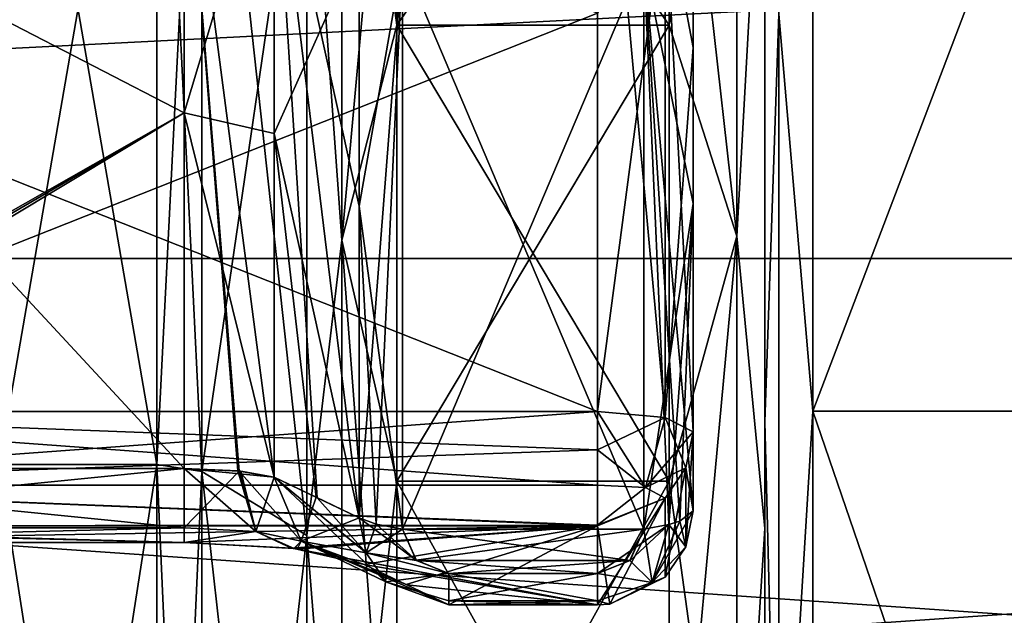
# Model space of a CAD drawing. Header units: millimetres. Extents: x -122 to 122, y -98 to 94.
# Tile 282 of 533: x -21 to 0, y 7 to 20. Entities that reach past the tile are written whole.
import ezdxf

# ---------------------------------------------------------------- set-up
doc = ezdxf.new("R2010")
doc.units = ezdxf.units.MM
doc.header["$LTSCALE"] = 26.699852
for name, color, linetype in [('1000', 7, 'CONTINUOUS'), ('1001', 7, 'CONTINUOUS'), ('1002', 7, 'CONTINUOUS'), ('2348', 7, 'CONTINUOUS'), ('2349', 7, 'CONTINUOUS'), ('2350', 7, 'CONTINUOUS'), ('2351', 7, 'CONTINUOUS'), ('2353', 7, 'CONTINUOUS'), ('2365', 7, 'CONTINUOUS'), ('2488', 7, 'CONTINUOUS'), ('2489', 7, 'CONTINUOUS'), ('2490', 7, 'CONTINUOUS'), ('2491', 7, 'CONTINUOUS'), ('2503', 7, 'CONTINUOUS'), ('2504', 7, 'CONTINUOUS'), ('2505', 7, 'CONTINUOUS'), ('2506', 7, 'CONTINUOUS'), ('2507', 7, 'CONTINUOUS'), ('2508', 7, 'CONTINUOUS'), ('2509', 7, 'CONTINUOUS'), ('2510', 7, 'CONTINUOUS'), ('2511', 7, 'CONTINUOUS'), ('3566', 7, 'CONTINUOUS'), ('3567', 7, 'CONTINUOUS'), ('3568', 7, 'CONTINUOUS'), ('3569', 7, 'CONTINUOUS'), ('3571', 7, 'CONTINUOUS'), ('3631', 7, 'CONTINUOUS'), ('3706', 7, 'CONTINUOUS'), ('3707', 7, 'CONTINUOUS'), ('3708', 7, 'CONTINUOUS'), ('3709', 7, 'CONTINUOUS'), ('3733', 7, 'CONTINUOUS'), ('3734', 7, 'CONTINUOUS'), ('3735', 7, 'CONTINUOUS'), ('3736', 7, 'CONTINUOUS'), ('3737', 7, 'CONTINUOUS'), ('3738', 7, 'CONTINUOUS'), ('3739', 7, 'CONTINUOUS'), ('3740', 7, 'CONTINUOUS'), ('3741', 7, 'CONTINUOUS'), ('967', 7, 'CONTINUOUS'), ('969', 7, 'CONTINUOUS'), ('977', 7, 'CONTINUOUS'), ('978', 7, 'CONTINUOUS'), ('988', 7, 'CONTINUOUS'), ('989', 7, 'CONTINUOUS'), ('990', 7, 'CONTINUOUS'), ('991', 7, 'CONTINUOUS'), ('992', 7, 'CONTINUOUS'), ('993', 7, 'CONTINUOUS'), ('994', 7, 'CONTINUOUS'), ('995', 7, 'CONTINUOUS'), ('996', 7, 'CONTINUOUS'), ('997', 7, 'CONTINUOUS'), ('998', 7, 'CONTINUOUS'), ('999', 7, 'CONTINUOUS')]:
    doc.layers.add(name, color=color, linetype=linetype)

msp = doc.modelspace()

# ---------------------------------------------------------------- linework, layer by layer
at = {"layer": '1000', "color": 250, "linetype": 'Continuous', "true_color": 0x323232}
for points in [[(-7, 27.931, -27.931), (-5.586, 28.345, -28.345), (-5.586, 15.34, -37.034), (-7, 27.931, -27.931)], [(-5.586, 28.345, -28.345), (-5, 25.871, -32.449), (-5.586, 15.34, -37.034), (-5.586, 28.345, -28.345)], [(-7, 19.75, -34.208), (-7, 27.931, -27.931), (-5.586, 15.34, -37.034), (-7, 19.75, -34.208)], [(-5, 25.871, -32.449), (-5, 9.233, -40.46), (-5.586, 15.34, -37.034), (-5, 25.871, -32.449)], [(-7, 10.223, -38.154), (-7, 19.75, -34.208), (-5.586, 15.34, -37.034), (-7, 10.223, -38.154)], [(-7, 10.223, -38.154), (-5.586, 15.34, -37.034), (-5.586, 0, -40.086), (-7, 10.223, -38.154)], [(-5.586, 15.34, -37.034), (-5, 9.233, -40.46), (-5.586, 0, -40.086), (-5.586, 15.34, -37.034)], [(-7, 0, -39.5), (-7, 10.223, -38.154), (-5.586, 0, -40.086), (-7, 0, -39.5)], [(-5, 9.233, -40.46), (-5, -9.233, -40.46), (-5.586, 0, -40.086), (-5, 9.233, -40.46)]]:
    msp.add_3dface(points, dxfattribs=at)
at = {"layer": '1001', "color": 250, "linetype": 'Continuous', "true_color": 0x323232}
for points in [[(-14.567, 25.448, 31.911), (-13.835, 15.254, 36.827), (-13.835, 28.186, 28.186), (-14.567, 25.448, 31.911)], [(-13.835, 15.254, 36.827), (-12.688, 27.931, 27.931), (-13.835, 28.186, 28.186), (-13.835, 15.254, 36.827)], [(-12.688, 19.75, 34.208), (-12.688, 27.931, 27.931), (-13.835, 15.254, 36.827), (-12.688, 19.75, 34.208)], [(-14.567, 25.448, 31.911), (-14.567, 9.082, 39.793), (-13.835, 15.254, 36.827), (-14.567, 25.448, 31.911)], [(-12.688, 10.223, 38.154), (-12.688, 19.75, 34.208), (-13.835, 15.254, 36.827), (-12.688, 10.223, 38.154)], [(-14.567, 9.082, 39.793), (-13.835, 0, 39.862), (-13.835, 15.254, 36.827), (-14.567, 9.082, 39.793)], [(-13.835, 0, 39.862), (-12.688, 10.223, 38.154), (-13.835, 15.254, 36.827), (-13.835, 0, 39.862)], [(-12.688, 0, 39.5), (-12.688, 10.223, 38.154), (-13.835, 0, 39.862), (-12.688, 0, 39.5)], [(-14.567, 9.082, 39.793), (-14.567, -9.082, 39.793), (-13.835, 0, 39.862), (-14.567, 9.082, 39.793)]]:
    msp.add_3dface(points, dxfattribs=at)
at = {"layer": '1002', "color": 250, "linetype": 'Continuous', "true_color": 0x323232}
for points in [[(-14.567, 25.448, -31.911), (-13.835, 28.186, -28.186), (-13.835, 15.254, -36.827), (-14.567, 25.448, -31.911)], [(-12.688, 27.931, -27.931), (-12.688, 19.75, -34.208), (-13.835, 28.186, -28.186), (-12.688, 27.931, -27.931)], [(-13.835, 28.186, -28.186), (-12.688, 19.75, -34.208), (-13.835, 15.254, -36.827), (-13.835, 28.186, -28.186)], [(-14.567, 9.082, -39.793), (-14.567, 25.448, -31.911), (-13.835, 15.254, -36.827), (-14.567, 9.082, -39.793)], [(-12.688, 19.75, -34.208), (-12.688, 10.223, -38.154), (-13.835, 15.254, -36.827), (-12.688, 19.75, -34.208)], [(-14.567, 9.082, -39.793), (-13.835, 15.254, -36.827), (-13.835, 0, -39.862), (-14.567, 9.082, -39.793)], [(-12.688, 10.223, -38.154), (-12.688, 0, -39.5), (-13.835, 15.254, -36.827), (-12.688, 10.223, -38.154)], [(-13.835, 15.254, -36.827), (-12.688, 0, -39.5), (-13.835, 0, -39.862), (-13.835, 15.254, -36.827)], [(-14.567, -9.082, -39.793), (-14.567, 9.082, -39.793), (-13.835, 0, -39.862), (-14.567, -9.082, -39.793)]]:
    msp.add_3dface(points, dxfattribs=at)
at = {"layer": '2348', "color": 250, "linetype": 'Continuous', "true_color": 0x323232}
for points in [[(-6.5, 19.281, 49.905), (-6.5, 21.682, 38.286), (-6.5, 27.464, 45.913), (-6.5, 19.281, 49.905)], [(-6.5, 9.602, 42.939), (-6.5, 21.682, 38.286), (-6.5, 19.281, 49.905), (-6.5, 9.602, 42.939)], [(-6.5, 11.253, 52.303), (-6.5, 9.602, 42.939), (-6.5, 19.281, 49.905), (-6.5, 11.253, 52.303)]]:
    msp.add_3dface(points, dxfattribs=at)
at = {"layer": '2349', "color": 250, "linetype": 'Continuous', "true_color": 0x323232}
for points in [[(-15.251, 10.302, 47.07), (-15.251, 24.02, 41.77), (-14.356, 9.874, 44.648), (-15.251, 10.302, 47.07)], [(-14.356, 9.874, 44.648), (-15.251, 24.02, 41.77), (-13.479, 9.453, 42.272), (-14.356, 9.874, 44.648)], [(-13.479, 9.453, 42.272), (-15.251, 24.02, 41.77), (-13.479, 15.964, 40.267), (-13.479, 9.453, 42.272)], [(-13.479, 15.964, 40.267), (-15.251, 24.02, 41.77), (-13.479, 21.854, 37.399), (-13.479, 15.964, 40.267)]]:
    msp.add_3dface(points, dxfattribs=at)
at = {"layer": '2350', "color": 250, "linetype": 'Continuous', "true_color": 0x323232}
for points in [[(-29.5, 10.482, 48.377), (-30.345, 24.75, 42.868), (-17.13, 10.482, 48.377), (-29.5, 10.482, 48.377)], [(-17.13, 10.482, 48.377), (-30.345, 24.75, 42.868), (-17.13, 24.674, 42.912), (-17.13, 10.482, 48.377)]]:
    msp.add_3dface(points, dxfattribs=at)
at = {"layer": '2351', "color": 250, "linetype": 'Continuous', "true_color": 0x323232}
for points in [[(-7.532, 9.22, 41.232), (-12.568, 9.22, 41.232), (-12.568, 21.125, 36.59), (-7.532, 9.22, 41.232)], [(-7.532, 21.125, 36.59), (-7.532, 9.22, 41.232), (-12.568, 21.125, 36.59), (-7.532, 21.125, 36.59)], [(-12.281, 8.561, 41.373), (-12.568, 9.22, 41.232), (-7.819, 8.561, 41.374), (-12.281, 8.561, 41.373)], [(-7.819, 8.561, 41.374), (-12.568, 9.22, 41.232), (-7.532, 9.22, 41.232), (-7.819, 8.561, 41.374)], [(-11.6, 8.292, 41.428), (-12.281, 8.561, 41.373), (-8.5, 8.292, 41.428), (-11.6, 8.292, 41.428)], [(-8.5, 8.292, 41.428), (-12.281, 8.561, 41.373), (-7.819, 8.561, 41.374), (-8.5, 8.292, 41.428)]]:
    msp.add_3dface(points, dxfattribs=at)
at = {"layer": '2353', "color": 250, "linetype": 'Continuous', "true_color": 0x323232}
for points in [[(-29.5, 11.674, 54.258), (-8.5, 20.002, 51.77), (-29.5, 27.011, 48.484), (-29.5, 11.674, 54.258)], [(-8.5, 11.674, 54.258), (-8.5, 20.002, 51.77), (-29.5, 11.674, 54.258), (-8.5, 11.674, 54.258)]]:
    msp.add_3dface(points, dxfattribs=at)
at = {"layer": '2365', "color": 250, "linetype": 'Continuous', "true_color": 0x323232}
for points in [[(-17.13, 8.936, 50.679), (-8.5, 9.284, 52.65), (-29.5, 9.284, 52.65), (-17.13, 8.936, 50.679)], [(-29.5, 8.936, 50.679), (-17.13, 8.936, 50.679), (-29.5, 9.284, 52.65), (-29.5, 8.936, 50.679)], [(-14.891, 8.817, 50.004), (-8.5, 9.284, 52.65), (-17.13, 8.936, 50.679), (-14.891, 8.817, 50.004)], [(-8.5, 7.633, 43.287), (-8.5, 9.284, 52.65), (-14.891, 8.817, 50.004), (-8.5, 7.633, 43.287)], [(-14.839, 8.811, 49.968), (-8.5, 7.633, 43.287), (-14.891, 8.817, 50.004), (-14.839, 8.811, 49.968)], [(-13.371, 8.479, 48.085), (-8.5, 7.633, 43.287), (-14.839, 8.811, 49.968), (-13.371, 8.479, 48.085)], [(-12.477, 8.052, 45.663), (-8.5, 7.633, 43.287), (-13.371, 8.479, 48.085), (-12.477, 8.052, 45.663)], [(-11.6, 7.633, 43.287), (-8.5, 7.633, 43.287), (-12.477, 8.052, 45.663), (-11.6, 7.633, 43.287)]]:
    msp.add_3dface(points, dxfattribs=at)
at = {"layer": '2488', "color": 250, "linetype": 'Continuous', "true_color": 0x323232}
for points in [[(-15.251, 24.02, 41.77), (-15.251, 10.302, 47.07), (-17.13, 24.674, 42.912), (-15.251, 24.02, 41.77)], [(-17.13, 24.674, 42.912), (-15.251, 10.302, 47.07), (-15.984, 10.432, 48.019), (-17.13, 24.674, 42.912)], [(-17.13, 10.482, 48.377), (-17.13, 24.674, 42.912), (-16.011, 10.435, 48.037), (-17.13, 10.482, 48.377)], [(-16.011, 10.435, 48.037), (-17.13, 24.674, 42.912), (-15.984, 10.432, 48.019), (-16.011, 10.435, 48.037)]]:
    msp.add_3dface(points, dxfattribs=at)
at = {"layer": '2489', "color": 250, "linetype": 'Continuous', "true_color": 0x323232}
for points in [[(-13.479, 15.964, 40.267), (-13.479, 21.854, 37.399), (-12.568, 21.125, 36.59), (-13.479, 15.964, 40.267)], [(-12.568, 9.22, 41.232), (-13.479, 15.964, 40.267), (-12.568, 21.125, 36.59), (-12.568, 9.22, 41.232)], [(-13.479, 9.453, 42.272), (-13.479, 15.964, 40.267), (-13.12, 9.319, 41.671), (-13.479, 9.453, 42.272)], [(-13.479, 15.964, 40.267), (-12.568, 9.22, 41.232), (-13.12, 9.319, 41.671), (-13.479, 15.964, 40.267)]]:
    msp.add_3dface(points, dxfattribs=at)
at = {"layer": '2490', "color": 250, "linetype": 'Continuous', "true_color": 0x323232}
for points in [[(-6.5, 21.682, 38.286), (-6.5, 9.602, 42.939), (-7.532, 21.125, 36.59), (-6.5, 21.682, 38.286)], [(-7.532, 21.125, 36.59), (-6.5, 9.602, 42.939), (-6.777, 9.381, 41.948), (-7.532, 21.125, 36.59)], [(-7.532, 9.22, 41.232), (-7.532, 21.125, 36.59), (-7.008, 9.312, 41.64), (-7.532, 9.22, 41.232)], [(-7.008, 9.312, 41.64), (-7.532, 21.125, 36.59), (-6.777, 9.381, 41.948), (-7.008, 9.312, 41.64)]]:
    msp.add_3dface(points, dxfattribs=at)
at = {"layer": '2491', "color": 250, "linetype": 'Continuous', "true_color": 0x323232}
for points in [[(-6.5, 19.281, 49.905), (-6.5, 27.464, 45.913), (-7.085, 22.377, 50.148), (-6.5, 19.281, 49.905)], [(-8.5, 20.002, 51.77), (-8.5, 11.674, 54.258), (-7.085, 22.377, 50.148), (-8.5, 20.002, 51.77)], [(-7.085, 22.377, 50.148), (-8.5, 11.674, 54.258), (-7.085, 11.551, 53.685), (-7.085, 22.377, 50.148)], [(-6.5, 19.281, 49.905), (-7.085, 22.377, 50.148), (-7.085, 11.551, 53.685), (-6.5, 19.281, 49.905)], [(-6.5, 11.253, 52.303), (-6.5, 19.281, 49.905), (-7.085, 11.551, 53.685), (-6.5, 11.253, 52.303)]]:
    msp.add_3dface(points, dxfattribs=at)
at = {"layer": '2503', "color": 250, "linetype": 'Continuous', "true_color": 0x323232}
for points in [[(-29.5, 10.482, 48.377), (-17.13, 10.482, 48.377), (-17.13, 9.245, 49.217), (-29.5, 10.482, 48.377)], [(-29.5, 10.482, 48.377), (-17.13, 9.245, 49.217), (-29.5, 9.245, 49.217), (-29.5, 10.482, 48.377)], [(-17.13, 8.936, 50.679), (-29.5, 8.936, 50.679), (-29.5, 9.245, 49.217), (-17.13, 8.936, 50.679)], [(-17.13, 9.245, 49.217), (-17.13, 8.936, 50.679), (-29.5, 9.245, 49.217), (-17.13, 9.245, 49.217)]]:
    msp.add_3dface(points, dxfattribs=at)
at = {"layer": '2504', "color": 250, "linetype": 'Continuous', "true_color": 0x323232}
for points in [[(-17.13, 10.482, 48.377), (-16.011, 10.435, 48.037), (-15.634, 9.167, 48.747), (-17.13, 10.482, 48.377)], [(-17.13, 10.482, 48.377), (-15.634, 9.167, 48.747), (-17.13, 9.245, 49.217), (-17.13, 10.482, 48.377)], [(-16.011, 10.435, 48.037), (-15.984, 10.432, 48.019), (-15.634, 9.167, 48.747), (-16.011, 10.435, 48.037)], [(-15.984, 10.432, 48.019), (-15.251, 10.302, 47.07), (-14.691, 8.963, 47.513), (-15.984, 10.432, 48.019)], [(-15.984, 10.432, 48.019), (-14.691, 8.963, 47.513), (-15.634, 9.167, 48.747), (-15.984, 10.432, 48.019)], [(-15.634, 9.167, 48.747), (-17.13, 8.936, 50.679), (-17.13, 9.245, 49.217), (-15.634, 9.167, 48.747)], [(-14.891, 8.817, 50.004), (-17.13, 8.936, 50.679), (-15.634, 9.167, 48.747), (-14.891, 8.817, 50.004)], [(-14.839, 8.811, 49.968), (-14.891, 8.817, 50.004), (-15.634, 9.167, 48.747), (-14.839, 8.811, 49.968)], [(-14.691, 8.963, 47.513), (-14.839, 8.811, 49.968), (-15.634, 9.167, 48.747), (-14.691, 8.963, 47.513)], [(-13.371, 8.479, 48.085), (-14.839, 8.811, 49.968), (-14.691, 8.963, 47.513), (-13.371, 8.479, 48.085)]]:
    msp.add_3dface(points, dxfattribs=at)
at = {"layer": '2505', "color": 250, "linetype": 'Continuous', "true_color": 0x323232}
for points in [[(-15.251, 10.302, 47.07), (-14.356, 9.874, 44.648), (-13.328, 8.719, 42.457), (-15.251, 10.302, 47.07)], [(-15.251, 10.302, 47.07), (-13.328, 8.719, 42.457), (-12.919, 8.116, 42.714), (-15.251, 10.302, 47.07)], [(-15.251, 10.302, 47.07), (-12.919, 8.116, 42.714), (-14.691, 8.963, 47.513), (-15.251, 10.302, 47.07)], [(-14.356, 9.874, 44.648), (-13.479, 9.453, 42.272), (-13.328, 8.719, 42.457), (-14.356, 9.874, 44.648)], [(-11.6, 7.633, 43.287), (-12.477, 8.052, 45.663), (-14.691, 8.963, 47.513), (-11.6, 7.633, 43.287)], [(-12.919, 8.116, 42.714), (-11.6, 7.633, 43.287), (-14.691, 8.963, 47.513), (-12.919, 8.116, 42.714)], [(-12.477, 8.052, 45.663), (-13.371, 8.479, 48.085), (-14.691, 8.963, 47.513), (-12.477, 8.052, 45.663)]]:
    msp.add_3dface(points, dxfattribs=at)
at = {"layer": '2506', "color": 250, "linetype": 'Continuous', "true_color": 0x323232}
for points in [[(-12.281, 8.561, 41.373), (-13.479, 9.453, 42.272), (-13.12, 9.319, 41.671), (-12.281, 8.561, 41.373)], [(-13.479, 9.453, 42.272), (-12.281, 8.561, 41.373), (-13.328, 8.719, 42.457), (-13.479, 9.453, 42.272)], [(-12.568, 9.22, 41.232), (-12.281, 8.561, 41.373), (-13.12, 9.319, 41.671), (-12.568, 9.22, 41.232)], [(-12.281, 8.561, 41.373), (-11.6, 8.292, 41.428), (-13.328, 8.719, 42.457), (-12.281, 8.561, 41.373)], [(-13.328, 8.719, 42.457), (-11.6, 8.292, 41.428), (-12.919, 8.116, 42.714), (-13.328, 8.719, 42.457)], [(-11.6, 8.292, 41.428), (-11.6, 7.717, 42.271), (-12.919, 8.116, 42.714), (-11.6, 8.292, 41.428)], [(-11.6, 7.717, 42.271), (-11.6, 7.633, 43.287), (-12.919, 8.116, 42.714), (-11.6, 7.717, 42.271)]]:
    msp.add_3dface(points, dxfattribs=at)
at = {"layer": '2507', "color": 250, "linetype": 'Continuous', "true_color": 0x323232}
for points in [[(-11.6, 8.292, 41.428), (-8.5, 8.292, 41.428), (-8.5, 7.717, 42.271), (-11.6, 8.292, 41.428)], [(-11.6, 8.292, 41.428), (-8.5, 7.717, 42.271), (-11.6, 7.717, 42.271), (-11.6, 8.292, 41.428)], [(-8.5, 7.633, 43.287), (-11.6, 7.633, 43.287), (-11.6, 7.717, 42.271), (-8.5, 7.633, 43.287)], [(-8.5, 7.717, 42.271), (-8.5, 7.633, 43.287), (-11.6, 7.717, 42.271), (-8.5, 7.717, 42.271)]]:
    msp.add_3dface(points, dxfattribs=at)
at = {"layer": '2508', "color": 250, "linetype": 'Continuous', "true_color": 0x323232}
for points in [[(-6.777, 9.381, 41.948), (-6.5, 9.602, 42.939), (-6.651, 8.85, 43.072), (-6.777, 9.381, 41.948)], [(-7.532, 9.22, 41.232), (-7.008, 9.312, 41.64), (-7.357, 8.105, 42.267), (-7.532, 9.22, 41.232)], [(-7.008, 9.312, 41.64), (-6.651, 8.85, 43.072), (-7.357, 8.105, 42.267), (-7.008, 9.312, 41.64)], [(-7.008, 9.312, 41.64), (-6.777, 9.381, 41.948), (-6.651, 8.85, 43.072), (-7.008, 9.312, 41.64)], [(-7.819, 8.561, 41.374), (-7.532, 9.22, 41.232), (-7.357, 8.105, 42.267), (-7.819, 8.561, 41.374)], [(-6.651, 8.85, 43.072), (-7.085, 8.211, 43.185), (-7.357, 8.105, 42.267), (-6.651, 8.85, 43.072)], [(-8.5, 8.292, 41.428), (-7.819, 8.561, 41.374), (-7.357, 8.105, 42.267), (-8.5, 8.292, 41.428)], [(-8.5, 7.717, 42.271), (-8.5, 8.292, 41.428), (-7.357, 8.105, 42.267), (-8.5, 7.717, 42.271)], [(-8.237, 7.65, 43.284), (-8.5, 7.717, 42.271), (-7.357, 8.105, 42.267), (-8.237, 7.65, 43.284)], [(-7.085, 8.211, 43.185), (-8.237, 7.65, 43.284), (-7.357, 8.105, 42.267), (-7.085, 8.211, 43.185)], [(-8.237, 7.65, 43.284), (-8.5, 7.633, 43.287), (-8.5, 7.717, 42.271), (-8.237, 7.65, 43.284)]]:
    msp.add_3dface(points, dxfattribs=at)
at = {"layer": '2509', "color": 250, "linetype": 'Continuous', "true_color": 0x323232}
for points in [[(-6.5, 9.602, 42.939), (-6.5, 11.253, 52.303), (-6.651, 10.501, 52.436), (-6.5, 9.602, 42.939)], [(-6.651, 10.501, 52.436), (-7.085, 9.862, 52.548), (-7.085, 8.211, 43.185), (-6.651, 10.501, 52.436)], [(-6.651, 8.85, 43.072), (-6.651, 10.501, 52.436), (-7.085, 8.211, 43.185), (-6.651, 8.85, 43.072)], [(-6.5, 9.602, 42.939), (-6.651, 10.501, 52.436), (-6.651, 8.85, 43.072), (-6.5, 9.602, 42.939)], [(-7.085, 9.862, 52.548), (-8.5, 9.284, 52.65), (-8.237, 7.65, 43.284), (-7.085, 9.862, 52.548)], [(-7.085, 8.211, 43.185), (-7.085, 9.862, 52.548), (-8.237, 7.65, 43.284), (-7.085, 8.211, 43.185)], [(-8.5, 9.284, 52.65), (-8.5, 7.633, 43.287), (-8.237, 7.65, 43.284), (-8.5, 9.284, 52.65)]]:
    msp.add_3dface(points, dxfattribs=at)
at = {"layer": '2510', "color": 250, "linetype": 'Continuous', "true_color": 0x323232}
for points in [[(-7.085, 11.551, 53.685), (-8.5, 11.674, 54.258), (-8.5, 10.878, 54.267), (-7.085, 11.551, 53.685)], [(-7.085, 11.551, 53.685), (-8.5, 10.878, 54.267), (-7.498, 10.084, 53.579), (-7.085, 11.551, 53.685)], [(-6.5, 11.253, 52.303), (-7.085, 11.551, 53.685), (-7.498, 10.084, 53.579), (-6.5, 11.253, 52.303)], [(-6.651, 10.501, 52.436), (-6.5, 11.253, 52.303), (-7.498, 10.084, 53.579), (-6.651, 10.501, 52.436)], [(-8.5, 10.878, 54.267), (-8.5, 10.138, 53.963), (-7.498, 10.084, 53.579), (-8.5, 10.878, 54.267)], [(-7.085, 9.862, 52.548), (-6.651, 10.501, 52.436), (-7.498, 10.084, 53.579), (-7.085, 9.862, 52.548)], [(-8.5, 10.138, 53.963), (-8.5, 9.299, 52.727), (-7.498, 10.084, 53.579), (-8.5, 10.138, 53.963)], [(-8.5, 9.299, 52.727), (-7.085, 9.862, 52.548), (-7.498, 10.084, 53.579), (-8.5, 9.299, 52.727)], [(-8.5, 9.299, 52.727), (-8.5, 9.284, 52.65), (-7.085, 9.862, 52.548), (-8.5, 9.299, 52.727)]]:
    msp.add_3dface(points, dxfattribs=at)
at = {"layer": '2511', "color": 250, "linetype": 'Continuous', "true_color": 0x323232}
for points in [[(-8.5, 11.674, 54.258), (-29.5, 11.674, 54.258), (-29.5, 10.137, 53.963), (-8.5, 11.674, 54.258)], [(-8.5, 10.878, 54.267), (-8.5, 11.674, 54.258), (-29.5, 10.137, 53.963), (-8.5, 10.878, 54.267)], [(-8.5, 10.138, 53.963), (-8.5, 10.878, 54.267), (-29.5, 10.137, 53.963), (-8.5, 10.138, 53.963)], [(-8.5, 9.299, 52.727), (-8.5, 10.138, 53.963), (-29.5, 10.137, 53.963), (-8.5, 9.299, 52.727)], [(-29.5, 9.284, 52.65), (-8.5, 9.299, 52.727), (-29.5, 10.137, 53.963), (-29.5, 9.284, 52.65)], [(-29.5, 9.284, 52.65), (-8.5, 9.284, 52.65), (-8.5, 9.299, 52.727), (-29.5, 9.284, 52.65)]]:
    msp.add_3dface(points, dxfattribs=at)
at = {"layer": '3566', "color": 250, "linetype": 'Continuous', "true_color": 0x323232}
for points in [[(-6.5, 9.602, -42.939), (-6.5, 11.253, -52.303), (-6.5, 26.03, -46.741), (-6.5, 9.602, -42.939)], [(-6.5, 16.023, -40.978), (-6.5, 9.602, -42.939), (-6.5, 26.03, -46.741), (-6.5, 16.023, -40.978)], [(-6.5, 22.316, -37.92), (-6.5, 16.023, -40.978), (-6.5, 26.03, -46.741), (-6.5, 22.316, -37.92)]]:
    msp.add_3dface(points, dxfattribs=at)
at = {"layer": '3567', "color": 250, "linetype": 'Continuous', "true_color": 0x323232}
for points in [[(-15.251, 24.164, -41.687), (-15.251, 17.489, -44.898), (-13.479, 21.461, -37.626), (-15.251, 24.164, -41.687)], [(-15.251, 17.489, -44.898), (-13.479, 9.453, -42.272), (-13.479, 21.461, -37.626), (-15.251, 17.489, -44.898)], [(-13.479, 9.453, -42.272), (-15.251, 17.489, -44.898), (-14.373, 9.882, -44.694), (-13.479, 9.453, -42.272)], [(-15.251, 10.302, -47.07), (-14.373, 9.882, -44.694), (-15.251, 17.489, -44.898), (-15.251, 10.302, -47.07)]]:
    msp.add_3dface(points, dxfattribs=at)
at = {"layer": '3568', "color": 250, "linetype": 'Continuous', "true_color": 0x323232}
for points in [[(-17.13, 24.826, -42.824), (-30.345, 24.75, -42.868), (-17.13, 17.919, -46.143), (-17.13, 24.826, -42.824)], [(-30.345, 24.75, -42.868), (-30.345, 10.397, -48.396), (-17.13, 17.919, -46.143), (-30.345, 24.75, -42.868)], [(-30.345, 10.397, -48.396), (-29.923, 10.461, -48.382), (-17.13, 17.919, -46.143), (-30.345, 10.397, -48.396)], [(-29.923, 10.461, -48.382), (-29.5, 10.482, -48.377), (-17.13, 17.919, -46.143), (-29.923, 10.461, -48.382)], [(-17.13, 17.919, -46.143), (-29.5, 10.482, -48.377), (-17.13, 10.482, -48.377), (-17.13, 17.919, -46.143)]]:
    msp.add_3dface(points, dxfattribs=at)
at = {"layer": '3569', "color": 250, "linetype": 'Continuous', "true_color": 0x323232}
for points in [[(-7.532, 9.22, -41.232), (-7.532, 21.125, -36.59), (-12.568, 9.22, -41.232), (-7.532, 9.22, -41.232)], [(-12.568, 9.22, -41.232), (-7.532, 21.125, -36.59), (-12.568, 21.125, -36.59), (-12.568, 9.22, -41.232)], [(-12.286, 8.566, -41.372), (-7.532, 9.22, -41.232), (-12.568, 9.22, -41.232), (-12.286, 8.566, -41.372)], [(-7.814, 8.565, -41.373), (-7.532, 9.22, -41.232), (-12.286, 8.566, -41.372), (-7.814, 8.565, -41.373)], [(-11.6, 8.292, -41.428), (-7.814, 8.565, -41.373), (-12.286, 8.566, -41.372), (-11.6, 8.292, -41.428)], [(-8.5, 8.292, -41.428), (-7.814, 8.565, -41.373), (-11.6, 8.292, -41.428), (-8.5, 8.292, -41.428)]]:
    msp.add_3dface(points, dxfattribs=at)
at = {"layer": '3571', "color": 250, "linetype": 'Continuous', "true_color": 0x323232}
for points in [[(-8.5, 27.003, -48.488), (-8.5, 11.674, -54.258), (-29.5, 20, -51.771), (-8.5, 27.003, -48.488)], [(-8.5, 11.674, -54.258), (-29.5, 11.674, -54.258), (-29.5, 20, -51.771), (-8.5, 11.674, -54.258)]]:
    msp.add_3dface(points, dxfattribs=at)
at = {"layer": '3631', "color": 250, "linetype": 'Continuous', "true_color": 0x323232}
for points in [[(-8.5, 9.284, -52.65), (-17.13, 8.936, -50.679), (-29.5, 8.936, -50.679), (-8.5, 9.284, -52.65)], [(-29.5, 9.284, -52.65), (-8.5, 9.284, -52.65), (-29.5, 8.936, -50.679), (-29.5, 9.284, -52.65)], [(-14.831, 8.81, -49.963), (-17.13, 8.936, -50.679), (-8.5, 9.284, -52.65), (-14.831, 8.81, -49.963)], [(-14.77, 8.802, -49.92), (-14.831, 8.81, -49.963), (-8.5, 9.284, -52.65), (-14.77, 8.802, -49.92)], [(-13.371, 8.479, -48.085), (-14.77, 8.802, -49.92), (-8.5, 9.284, -52.65), (-13.371, 8.479, -48.085)], [(-12.494, 8.06, -45.709), (-13.371, 8.479, -48.085), (-8.5, 9.284, -52.65), (-12.494, 8.06, -45.709)], [(-11.6, 7.633, -43.287), (-12.494, 8.06, -45.709), (-8.5, 9.284, -52.65), (-11.6, 7.633, -43.287)], [(-8.5, 7.633, -43.287), (-11.6, 7.633, -43.287), (-8.5, 9.284, -52.65), (-8.5, 7.633, -43.287)]]:
    msp.add_3dface(points, dxfattribs=at)
at = {"layer": '3706', "color": 250, "linetype": 'Continuous', "true_color": 0x323232}
for points in [[(-15.251, 24.164, -41.687), (-17.13, 24.826, -42.824), (-17.13, 17.919, -46.143), (-15.251, 24.164, -41.687)], [(-15.251, 17.489, -44.898), (-15.251, 24.164, -41.687), (-17.13, 17.919, -46.143), (-15.251, 17.489, -44.898)], [(-15.251, 10.302, -47.07), (-15.251, 17.489, -44.898), (-17.13, 17.919, -46.143), (-15.251, 10.302, -47.07)], [(-15.251, 10.302, -47.07), (-17.13, 17.919, -46.143), (-17.13, 10.482, -48.377), (-15.251, 10.302, -47.07)], [(-15.251, 10.302, -47.07), (-17.13, 10.482, -48.377), (-15.98, 10.432, -48.016), (-15.251, 10.302, -47.07)], [(-15.95, 10.429, -47.995), (-15.251, 10.302, -47.07), (-15.98, 10.432, -48.016), (-15.95, 10.429, -47.995)]]:
    msp.add_3dface(points, dxfattribs=at)
at = {"layer": '3707', "color": 250, "linetype": 'Continuous', "true_color": 0x323232}
for points in [[(-13.479, 21.461, -37.626), (-13.479, 9.453, -42.272), (-12.568, 21.125, -36.59), (-13.479, 21.461, -37.626)], [(-12.568, 21.125, -36.59), (-13.479, 9.453, -42.272), (-13.12, 9.319, -41.671), (-12.568, 21.125, -36.59)], [(-12.568, 9.22, -41.232), (-12.568, 21.125, -36.59), (-13.12, 9.319, -41.671), (-12.568, 9.22, -41.232)]]:
    msp.add_3dface(points, dxfattribs=at)
at = {"layer": '3708', "color": 250, "linetype": 'Continuous', "true_color": 0x323232}
for points in [[(-6.5, 16.023, -40.978), (-6.5, 22.316, -37.92), (-7.532, 21.125, -36.59), (-6.5, 16.023, -40.978)], [(-6.5, 16.023, -40.978), (-7.532, 21.125, -36.59), (-7.532, 9.22, -41.232), (-6.5, 16.023, -40.978)], [(-6.5, 16.023, -40.978), (-7.532, 9.22, -41.232), (-7.008, 9.312, -41.64), (-6.5, 16.023, -40.978)], [(-6.777, 9.381, -41.948), (-6.5, 16.023, -40.978), (-7.008, 9.312, -41.64), (-6.777, 9.381, -41.948)], [(-6.5, 9.602, -42.939), (-6.5, 16.023, -40.978), (-6.777, 9.381, -41.948), (-6.5, 9.602, -42.939)]]:
    msp.add_3dface(points, dxfattribs=at)
at = {"layer": '3709', "color": 250, "linetype": 'Continuous', "true_color": 0x323232}
for points in [[(-8.5, 11.674, -54.258), (-8.5, 27.003, -48.488), (-7.085, 11.551, -53.685), (-8.5, 11.674, -54.258)], [(-7.085, 11.551, -53.685), (-8.5, 27.003, -48.488), (-7.085, 22.377, -50.148), (-7.085, 11.551, -53.685)], [(-6.5, 26.03, -46.741), (-6.5, 11.253, -52.303), (-7.085, 22.377, -50.148), (-6.5, 26.03, -46.741)], [(-6.5, 11.253, -52.303), (-7.085, 11.551, -53.685), (-7.085, 22.377, -50.148), (-6.5, 11.253, -52.303)]]:
    msp.add_3dface(points, dxfattribs=at)
at = {"layer": '3733', "color": 250, "linetype": 'Continuous', "true_color": 0x323232}
for points in [[(-17.13, 10.482, -48.377), (-29.5, 10.482, -48.377), (-29.5, 9.245, -49.217), (-17.13, 10.482, -48.377)], [(-17.13, 10.482, -48.377), (-29.5, 9.245, -49.217), (-17.13, 9.245, -49.217), (-17.13, 10.482, -48.377)], [(-29.5, 8.936, -50.679), (-17.13, 8.936, -50.679), (-17.13, 9.245, -49.217), (-29.5, 8.936, -50.679)], [(-29.5, 9.245, -49.217), (-29.5, 8.936, -50.679), (-17.13, 9.245, -49.217), (-29.5, 9.245, -49.217)]]:
    msp.add_3dface(points, dxfattribs=at)
at = {"layer": '3734', "color": 250, "linetype": 'Continuous', "true_color": 0x323232}
for points in [[(-15.98, 10.432, -48.016), (-17.13, 10.482, -48.377), (-17.13, 9.245, -49.217), (-15.98, 10.432, -48.016)], [(-15.98, 10.432, -48.016), (-17.13, 9.245, -49.217), (-15.634, 9.167, -48.746), (-15.98, 10.432, -48.016)], [(-15.95, 10.429, -47.995), (-15.98, 10.432, -48.016), (-15.634, 9.167, -48.746), (-15.95, 10.429, -47.995)], [(-15.251, 10.302, -47.07), (-15.95, 10.429, -47.995), (-15.634, 9.167, -48.746), (-15.251, 10.302, -47.07)], [(-15.251, 10.302, -47.07), (-15.634, 9.167, -48.746), (-14.691, 8.963, -47.513), (-15.251, 10.302, -47.07)], [(-17.13, 9.245, -49.217), (-17.13, 8.936, -50.679), (-15.634, 9.167, -48.746), (-17.13, 9.245, -49.217)], [(-17.13, 8.936, -50.679), (-14.831, 8.81, -49.963), (-15.634, 9.167, -48.746), (-17.13, 8.936, -50.679)], [(-15.634, 9.167, -48.746), (-14.831, 8.81, -49.963), (-14.691, 8.963, -47.513), (-15.634, 9.167, -48.746)], [(-14.831, 8.81, -49.963), (-14.77, 8.802, -49.92), (-14.691, 8.963, -47.513), (-14.831, 8.81, -49.963)], [(-14.77, 8.802, -49.92), (-13.371, 8.479, -48.085), (-14.691, 8.963, -47.513), (-14.77, 8.802, -49.92)]]:
    msp.add_3dface(points, dxfattribs=at)
at = {"layer": '3735', "color": 250, "linetype": 'Continuous', "true_color": 0x323232}
for points in [[(-14.373, 9.882, -44.694), (-15.251, 10.302, -47.07), (-14.691, 8.963, -47.513), (-14.373, 9.882, -44.694)], [(-13.479, 9.453, -42.272), (-14.373, 9.882, -44.694), (-14.691, 8.963, -47.513), (-13.479, 9.453, -42.272)], [(-13.479, 9.453, -42.272), (-14.691, 8.963, -47.513), (-13.328, 8.719, -42.457), (-13.479, 9.453, -42.272)], [(-11.6, 7.633, -43.287), (-14.691, 8.963, -47.513), (-12.494, 8.06, -45.709), (-11.6, 7.633, -43.287)], [(-13.371, 8.479, -48.085), (-12.494, 8.06, -45.709), (-14.691, 8.963, -47.513), (-13.371, 8.479, -48.085)], [(-14.691, 8.963, -47.513), (-11.6, 7.633, -43.287), (-12.919, 8.116, -42.714), (-14.691, 8.963, -47.513)], [(-13.328, 8.719, -42.457), (-14.691, 8.963, -47.513), (-12.919, 8.116, -42.714), (-13.328, 8.719, -42.457)]]:
    msp.add_3dface(points, dxfattribs=at)
at = {"layer": '3736', "color": 250, "linetype": 'Continuous', "true_color": 0x323232}
for points in [[(-13.12, 9.319, -41.671), (-13.479, 9.453, -42.272), (-13.328, 8.719, -42.457), (-13.12, 9.319, -41.671)], [(-12.568, 9.22, -41.232), (-13.12, 9.319, -41.671), (-13.328, 8.719, -42.457), (-12.568, 9.22, -41.232)], [(-12.286, 8.566, -41.372), (-12.568, 9.22, -41.232), (-13.328, 8.719, -42.457), (-12.286, 8.566, -41.372)], [(-11.6, 8.292, -41.428), (-12.286, 8.566, -41.372), (-13.328, 8.719, -42.457), (-11.6, 8.292, -41.428)], [(-11.6, 8.292, -41.428), (-13.328, 8.719, -42.457), (-12.919, 8.116, -42.714), (-11.6, 8.292, -41.428)], [(-11.6, 8.292, -41.428), (-12.919, 8.116, -42.714), (-11.6, 7.717, -42.271), (-11.6, 8.292, -41.428)], [(-12.919, 8.116, -42.714), (-11.6, 7.633, -43.287), (-11.6, 7.717, -42.271), (-12.919, 8.116, -42.714)]]:
    msp.add_3dface(points, dxfattribs=at)
at = {"layer": '3737', "color": 250, "linetype": 'Continuous', "true_color": 0x323232}
for points in [[(-8.5, 8.292, -41.428), (-11.6, 8.292, -41.428), (-11.6, 7.717, -42.271), (-8.5, 8.292, -41.428)], [(-8.5, 8.292, -41.428), (-11.6, 7.717, -42.271), (-8.5, 7.717, -42.271), (-8.5, 8.292, -41.428)], [(-11.6, 7.633, -43.287), (-8.5, 7.633, -43.287), (-8.5, 7.717, -42.271), (-11.6, 7.633, -43.287)], [(-11.6, 7.717, -42.271), (-11.6, 7.633, -43.287), (-8.5, 7.717, -42.271), (-11.6, 7.717, -42.271)]]:
    msp.add_3dface(points, dxfattribs=at)
at = {"layer": '3738', "color": 250, "linetype": 'Continuous', "true_color": 0x323232}
for points in [[(-6.5, 9.602, -42.939), (-6.777, 9.381, -41.948), (-7.357, 8.105, -42.267), (-6.5, 9.602, -42.939)], [(-6.5, 9.602, -42.939), (-7.357, 8.105, -42.267), (-6.651, 8.85, -43.072), (-6.5, 9.602, -42.939)], [(-7.814, 8.565, -41.373), (-8.5, 8.292, -41.428), (-7.008, 9.312, -41.64), (-7.814, 8.565, -41.373)], [(-7.008, 9.312, -41.64), (-8.5, 8.292, -41.428), (-7.357, 8.105, -42.267), (-7.008, 9.312, -41.64)], [(-7.532, 9.22, -41.232), (-7.814, 8.565, -41.373), (-7.008, 9.312, -41.64), (-7.532, 9.22, -41.232)], [(-6.777, 9.381, -41.948), (-7.008, 9.312, -41.64), (-7.357, 8.105, -42.267), (-6.777, 9.381, -41.948)], [(-6.651, 8.85, -43.072), (-7.357, 8.105, -42.267), (-7.085, 8.211, -43.185), (-6.651, 8.85, -43.072)], [(-8.5, 8.292, -41.428), (-8.5, 7.717, -42.271), (-7.357, 8.105, -42.267), (-8.5, 8.292, -41.428)], [(-7.357, 8.105, -42.267), (-8.5, 7.717, -42.271), (-8.237, 7.65, -43.284), (-7.357, 8.105, -42.267)], [(-7.357, 8.105, -42.267), (-8.237, 7.65, -43.284), (-7.085, 8.211, -43.185), (-7.357, 8.105, -42.267)], [(-8.5, 7.717, -42.271), (-8.5, 7.633, -43.287), (-8.237, 7.65, -43.284), (-8.5, 7.717, -42.271)]]:
    msp.add_3dface(points, dxfattribs=at)
at = {"layer": '3739', "color": 250, "linetype": 'Continuous', "true_color": 0x323232}
for points in [[(-6.5, 11.253, -52.303), (-6.5, 9.602, -42.939), (-6.651, 8.85, -43.072), (-6.5, 11.253, -52.303)], [(-6.5, 11.253, -52.303), (-6.651, 8.85, -43.072), (-6.651, 10.501, -52.436), (-6.5, 11.253, -52.303)], [(-6.651, 8.85, -43.072), (-7.085, 8.211, -43.185), (-6.651, 10.501, -52.436), (-6.651, 8.85, -43.072)], [(-6.651, 10.501, -52.436), (-7.085, 8.211, -43.185), (-7.085, 9.862, -52.548), (-6.651, 10.501, -52.436)], [(-8.5, 7.633, -43.287), (-8.5, 9.284, -52.65), (-7.085, 9.862, -52.548), (-8.5, 7.633, -43.287)], [(-8.237, 7.65, -43.284), (-8.5, 7.633, -43.287), (-7.085, 9.862, -52.548), (-8.237, 7.65, -43.284)], [(-7.085, 8.211, -43.185), (-8.237, 7.65, -43.284), (-7.085, 9.862, -52.548), (-7.085, 8.211, -43.185)]]:
    msp.add_3dface(points, dxfattribs=at)
at = {"layer": '3740', "color": 250, "linetype": 'Continuous', "true_color": 0x323232}
for points in [[(-8.5, 11.674, -54.258), (-7.085, 11.551, -53.685), (-7.498, 10.084, -53.579), (-8.5, 11.674, -54.258)], [(-8.5, 10.878, -54.267), (-8.5, 11.674, -54.258), (-7.498, 10.084, -53.579), (-8.5, 10.878, -54.267)], [(-7.085, 11.551, -53.685), (-6.651, 10.501, -52.436), (-7.498, 10.084, -53.579), (-7.085, 11.551, -53.685)], [(-7.085, 11.551, -53.685), (-6.5, 11.253, -52.303), (-6.651, 10.501, -52.436), (-7.085, 11.551, -53.685)], [(-8.5, 10.138, -53.963), (-8.5, 10.878, -54.267), (-7.498, 10.084, -53.579), (-8.5, 10.138, -53.963)], [(-6.651, 10.501, -52.436), (-7.085, 9.862, -52.548), (-7.498, 10.084, -53.579), (-6.651, 10.501, -52.436)], [(-8.5, 9.299, -52.727), (-8.5, 10.138, -53.963), (-7.498, 10.084, -53.579), (-8.5, 9.299, -52.727)], [(-7.085, 9.862, -52.548), (-8.5, 9.299, -52.727), (-7.498, 10.084, -53.579), (-7.085, 9.862, -52.548)], [(-7.085, 9.862, -52.548), (-8.5, 9.284, -52.65), (-8.5, 9.299, -52.727), (-7.085, 9.862, -52.548)]]:
    msp.add_3dface(points, dxfattribs=at)
at = {"layer": '3741', "color": 250, "linetype": 'Continuous', "true_color": 0x323232}
for points in [[(-29.5, 11.674, -54.258), (-8.5, 11.674, -54.258), (-8.5, 10.878, -54.267), (-29.5, 11.674, -54.258)], [(-29.5, 11.674, -54.258), (-8.5, 10.878, -54.267), (-8.5, 10.138, -53.963), (-29.5, 11.674, -54.258)], [(-29.5, 11.674, -54.258), (-8.5, 10.138, -53.963), (-29.5, 10.137, -53.963), (-29.5, 11.674, -54.258)], [(-8.5, 10.138, -53.963), (-8.5, 9.299, -52.727), (-29.5, 10.137, -53.963), (-8.5, 10.138, -53.963)], [(-8.5, 9.284, -52.65), (-29.5, 9.284, -52.65), (-29.5, 10.137, -53.963), (-8.5, 9.284, -52.65)], [(-8.5, 9.299, -52.727), (-8.5, 9.284, -52.65), (-29.5, 10.137, -53.963), (-8.5, 9.299, -52.727)]]:
    msp.add_3dface(points, dxfattribs=at)
at = {"layer": '967', "color": 250, "linetype": 'Continuous', "true_color": 0x323232}
for points in [[(107.5, 14.875, -25.764), (107.5, 25.764, -14.875), (-107.5, 14.875, -25.764), (107.5, 14.875, -25.764)], [(-107.5, 14.875, -25.764), (107.5, 25.764, -14.875), (-107.5, 25.764, -14.875), (-107.5, 14.875, -25.764)], [(107.5, 0, -29.75), (107.5, 14.875, -25.764), (-107.5, 0, -29.75), (107.5, 0, -29.75)], [(-107.5, 0, -29.75), (107.5, 14.875, -25.764), (-107.5, 14.875, -25.764), (-107.5, 0, -29.75)]]:
    msp.add_3dface(points, dxfattribs=at)
at = {"layer": '969', "color": 250, "linetype": 'Continuous', "true_color": 0x323232}
for points in [[(107.5, 25.764, 14.875), (107.5, 14.875, 25.764), (-107.5, 25.764, 14.875), (107.5, 25.764, 14.875)], [(-107.5, 25.764, 14.875), (107.5, 14.875, 25.764), (-107.5, 14.875, 25.764), (-107.5, 25.764, 14.875)], [(107.5, 14.875, 25.764), (107.5, 0, 29.75), (-107.5, 14.875, 25.764), (107.5, 14.875, 25.764)], [(-107.5, 14.875, 25.764), (107.5, 0, 29.75), (-107.5, 0, 29.75), (-107.5, 14.875, 25.764)]]:
    msp.add_3dface(points, dxfattribs=at)
at = {"layer": '977', "color": 250, "linetype": 'Continuous', "true_color": 0x323232}
for points in [[(-4, 11.682, -51.184), (-4, 32.733, -41.046), (4, 11.682, -51.184), (-4, 11.682, -51.184)], [(4, 11.682, -51.184), (-4, 32.733, -41.046), (4, 32.733, -41.046), (4, 11.682, -51.184)], [(-4, -11.682, -51.184), (-4, 11.682, -51.184), (4, -11.682, -51.184), (-4, -11.682, -51.184)], [(4, -11.682, -51.184), (-4, 11.682, -51.184), (4, 11.682, -51.184), (4, -11.682, -51.184)]]:
    msp.add_3dface(points, dxfattribs=at)
at = {"layer": '978', "color": 250, "linetype": 'Continuous', "true_color": 0x323232}
for points in [[(-4, 32.733, 41.046), (-4, 11.682, 51.184), (4, 32.733, 41.046), (-4, 32.733, 41.046)], [(4, 32.733, 41.046), (-4, 11.682, 51.184), (4, 11.682, 51.184), (4, 32.733, 41.046)], [(-4, 11.682, 51.184), (-4, -11.682, 51.184), (4, 11.682, 51.184), (-4, 11.682, 51.184)], [(4, 11.682, 51.184), (-4, -11.682, 51.184), (4, -11.682, 51.184), (4, 11.682, 51.184)]]:
    msp.add_3dface(points, dxfattribs=at)
at = {"layer": '988', "color": 250, "linetype": 'Continuous', "true_color": 0x323232}
for points in [[(-17.7, 29.616, -37.137), (-17.7, 10.57, -46.309), (-21, 29.616, -37.137), (-17.7, 29.616, -37.137)], [(-21, 29.616, -37.137), (-17.7, 10.57, -46.309), (-21, 10.57, -46.309), (-21, 29.616, -37.137)], [(-17.7, 10.57, -46.309), (-17.7, -10.57, -46.309), (-21, 10.57, -46.309), (-17.7, 10.57, -46.309)], [(-21, 10.57, -46.309), (-17.7, -10.57, -46.309), (-21, -10.57, -46.309), (-21, 10.57, -46.309)]]:
    msp.add_3dface(points, dxfattribs=at)
at = {"layer": '989', "color": 250, "linetype": 'Continuous', "true_color": 0x323232}
for points in [[(-14.567, 25.448, -31.911), (-14.567, 9.082, -39.793), (-16.761, 29.206, -36.623), (-14.567, 25.448, -31.911)], [(-16.761, 29.206, -36.623), (-14.567, 9.082, -39.793), (-16.761, 10.423, -45.668), (-16.761, 29.206, -36.623)], [(-14.567, 9.082, -39.793), (-14.567, -9.082, -39.793), (-16.761, 10.423, -45.668), (-14.567, 9.082, -39.793)], [(-16.761, 10.423, -45.668), (-14.567, -9.082, -39.793), (-16.761, -10.423, -45.668), (-16.761, 10.423, -45.668)]]:
    msp.add_3dface(points, dxfattribs=at)
at = {"layer": '990', "color": 250, "linetype": 'Continuous', "true_color": 0x323232}
for points in [[(-7, 27.931, -27.931), (-7, 19.75, -34.208), (-12.688, 27.931, -27.931), (-7, 27.931, -27.931)], [(-12.688, 27.931, -27.931), (-7, 19.75, -34.208), (-12.688, 19.75, -34.208), (-12.688, 27.931, -27.931)], [(-7, 19.75, -34.208), (-7, 10.223, -38.154), (-12.688, 19.75, -34.208), (-7, 19.75, -34.208)], [(-12.688, 19.75, -34.208), (-7, 10.223, -38.154), (-12.688, 10.223, -38.154), (-12.688, 19.75, -34.208)], [(-7, 10.223, -38.154), (-7, 0, -39.5), (-12.688, 10.223, -38.154), (-7, 10.223, -38.154)], [(-12.688, 10.223, -38.154), (-7, 0, -39.5), (-12.688, 0, -39.5), (-12.688, 10.223, -38.154)]]:
    msp.add_3dface(points, dxfattribs=at)
at = {"layer": '991', "color": 250, "linetype": 'Continuous', "true_color": 0x323232}
for points in [[(-5, 32.105, -40.268), (-5, 11.457, -50.209), (-5, 9.233, -40.46), (-5, 32.105, -40.268)], [(-5, 25.871, -32.449), (-5, 32.105, -40.268), (-5, 9.233, -40.46), (-5, 25.871, -32.449)], [(-5, 11.457, 50.209), (-5, 32.105, 40.268), (-5, -11.457, 50.209), (-5, 11.457, 50.209)], [(-5, -11.457, 50.209), (-5, 32.105, 40.268), (-5, 9.233, 40.46), (-5, -11.457, 50.209)], [(-5, 9.233, 40.46), (-5, 32.105, 40.268), (-5, 25.871, 32.449), (-5, 9.233, 40.46)], [(-5, -11.457, -50.209), (-5, -32.105, -40.268), (-5, 11.457, -50.209), (-5, -11.457, -50.209)], [(-5, 11.457, -50.209), (-5, -32.105, -40.268), (-5, -9.233, -40.46), (-5, 11.457, -50.209)], [(-5, 9.233, -40.46), (-5, 11.457, -50.209), (-5, -9.233, -40.46), (-5, 9.233, -40.46)], [(-5, -9.233, 40.46), (-5, -11.457, 50.209), (-5, 9.233, 40.46), (-5, -9.233, 40.46)]]:
    msp.add_3dface(points, dxfattribs=at)
at = {"layer": '992', "color": 250, "linetype": 'Continuous', "true_color": 0x323232}
for points in [[(-17.7, 10.57, 46.309), (-17.7, 29.616, 37.137), (-21, 10.57, 46.309), (-17.7, 10.57, 46.309)], [(-21, 10.57, 46.309), (-17.7, 29.616, 37.137), (-21, 29.616, 37.137), (-21, 10.57, 46.309)], [(-17.7, -10.57, 46.309), (-17.7, 10.57, 46.309), (-21, -10.57, 46.309), (-17.7, -10.57, 46.309)], [(-21, -10.57, 46.309), (-17.7, 10.57, 46.309), (-21, 10.57, 46.309), (-21, -10.57, 46.309)]]:
    msp.add_3dface(points, dxfattribs=at)
at = {"layer": '993', "color": 250, "linetype": 'Continuous', "true_color": 0x323232}
for points in [[(-16.761, 10.423, 45.668), (-14.567, 25.448, 31.911), (-16.761, 29.206, 36.623), (-16.761, 10.423, 45.668)], [(-14.567, 9.082, 39.793), (-14.567, 25.448, 31.911), (-16.761, 10.423, 45.668), (-14.567, 9.082, 39.793)], [(-16.761, -10.423, 45.668), (-14.567, 9.082, 39.793), (-16.761, 10.423, 45.668), (-16.761, -10.423, 45.668)], [(-14.567, -9.082, 39.793), (-14.567, 9.082, 39.793), (-16.761, -10.423, 45.668), (-14.567, -9.082, 39.793)]]:
    msp.add_3dface(points, dxfattribs=at)
at = {"layer": '994', "color": 250, "linetype": 'Continuous', "true_color": 0x323232}
for points in [[(-7, 19.75, 34.208), (-7, 27.931, 27.931), (-12.688, 19.75, 34.208), (-7, 19.75, 34.208)], [(-12.688, 19.75, 34.208), (-7, 27.931, 27.931), (-12.688, 27.931, 27.931), (-12.688, 19.75, 34.208)], [(-7, 10.223, 38.154), (-7, 19.75, 34.208), (-12.688, 10.223, 38.154), (-7, 10.223, 38.154)], [(-12.688, 10.223, 38.154), (-7, 19.75, 34.208), (-12.688, 19.75, 34.208), (-12.688, 10.223, 38.154)], [(-7, 0, 39.5), (-7, 10.223, 38.154), (-12.688, 0, 39.5), (-7, 0, 39.5)], [(-12.688, 0, 39.5), (-7, 10.223, 38.154), (-12.688, 10.223, 38.154), (-12.688, 0, 39.5)]]:
    msp.add_3dface(points, dxfattribs=at)
at = {"layer": '995', "color": 250, "linetype": 'Continuous', "true_color": 0x323232}
for points in [[(-16.761, 29.206, -36.623), (-16.761, 10.423, -45.668), (-17.7, 29.616, -37.137), (-16.761, 29.206, -36.623)], [(-16.761, 10.423, -45.668), (-17.7, 10.57, -46.309), (-17.7, 29.616, -37.137), (-16.761, 10.423, -45.668)], [(-16.761, 10.423, -45.668), (-16.761, -10.423, -45.668), (-17.7, 10.57, -46.309), (-16.761, 10.423, -45.668)], [(-16.761, -10.423, -45.668), (-17.7, -10.57, -46.309), (-17.7, 10.57, -46.309), (-16.761, -10.423, -45.668)]]:
    msp.add_3dface(points, dxfattribs=at)
at = {"layer": '996', "color": 250, "linetype": 'Continuous', "true_color": 0x323232}
for points in [[(-16.761, 29.206, 36.623), (-17.7, 29.616, 37.137), (-17.7, 10.57, 46.309), (-16.761, 29.206, 36.623)], [(-16.761, 10.423, 45.668), (-16.761, 29.206, 36.623), (-17.7, 10.57, 46.309), (-16.761, 10.423, 45.668)], [(-16.761, 10.423, 45.668), (-17.7, 10.57, 46.309), (-17.7, -10.57, 46.309), (-16.761, 10.423, 45.668)], [(-16.761, -10.423, 45.668), (-16.761, 10.423, 45.668), (-17.7, -10.57, 46.309), (-16.761, -10.423, 45.668)]]:
    msp.add_3dface(points, dxfattribs=at)
at = {"layer": '997', "color": 250, "linetype": 'Continuous', "true_color": 0x323232}
for points in [[(-4, 32.733, -41.046), (-4, 11.682, -51.184), (-4.707, 19.979, -48.233), (-4, 32.733, -41.046)], [(-5, 11.457, -50.209), (-5, 32.105, -40.268), (-4.707, 19.979, -48.233), (-5, 11.457, -50.209)], [(-5, 11.457, -50.209), (-4.707, 19.979, -48.233), (-4.707, 0, -52.207), (-5, 11.457, -50.209)], [(-4.707, 19.979, -48.233), (-4, 11.682, -51.184), (-4.707, 0, -52.207), (-4.707, 19.979, -48.233)], [(-4, 11.682, -51.184), (-4, -11.682, -51.184), (-4.707, 0, -52.207), (-4, 11.682, -51.184)], [(-5, -11.457, -50.209), (-5, 11.457, -50.209), (-4.707, 0, -52.207), (-5, -11.457, -50.209)]]:
    msp.add_3dface(points, dxfattribs=at)
at = {"layer": '998', "color": 250, "linetype": 'Continuous', "true_color": 0x323232}
for points in [[(-4, 11.682, 51.184), (-4, 32.733, 41.046), (-4.707, 19.979, 48.233), (-4, 11.682, 51.184)], [(-5, 32.105, 40.268), (-5, 11.457, 50.209), (-4.707, 19.979, 48.233), (-5, 32.105, 40.268)], [(-5, 11.457, 50.209), (-4.707, 0, 52.207), (-4.707, 19.979, 48.233), (-5, 11.457, 50.209)], [(-4.707, 0, 52.207), (-4, 11.682, 51.184), (-4.707, 19.979, 48.233), (-4.707, 0, 52.207)], [(-4, -11.682, 51.184), (-4, 11.682, 51.184), (-4.707, 0, 52.207), (-4, -11.682, 51.184)], [(-5, 11.457, 50.209), (-5, -11.457, 50.209), (-4.707, 0, 52.207), (-5, 11.457, 50.209)]]:
    msp.add_3dface(points, dxfattribs=at)
at = {"layer": '999', "color": 250, "linetype": 'Continuous', "true_color": 0x323232}
for points in [[(-7, 27.931, 27.931), (-7, 19.75, 34.208), (-5.586, 28.345, 28.345), (-7, 27.931, 27.931)], [(-7, 19.75, 34.208), (-5.586, 15.34, 37.034), (-5.586, 28.345, 28.345), (-7, 19.75, 34.208)], [(-5.586, 15.34, 37.034), (-5, 25.871, 32.449), (-5.586, 28.345, 28.345), (-5.586, 15.34, 37.034)], [(-5, 9.233, 40.46), (-5, 25.871, 32.449), (-5.586, 15.34, 37.034), (-5, 9.233, 40.46)], [(-7, 19.75, 34.208), (-7, 10.223, 38.154), (-5.586, 15.34, 37.034), (-7, 19.75, 34.208)], [(-7, 10.223, 38.154), (-7, 0, 39.5), (-5.586, 15.34, 37.034), (-7, 10.223, 38.154)], [(-7, 0, 39.5), (-5.586, 0, 40.086), (-5.586, 15.34, 37.034), (-7, 0, 39.5)], [(-5.586, 0, 40.086), (-5, 9.233, 40.46), (-5.586, 15.34, 37.034), (-5.586, 0, 40.086)], [(-5, -9.233, 40.46), (-5, 9.233, 40.46), (-5.586, 0, 40.086), (-5, -9.233, 40.46)]]:
    msp.add_3dface(points, dxfattribs=at)

doc.saveas('drawing.dxf')
